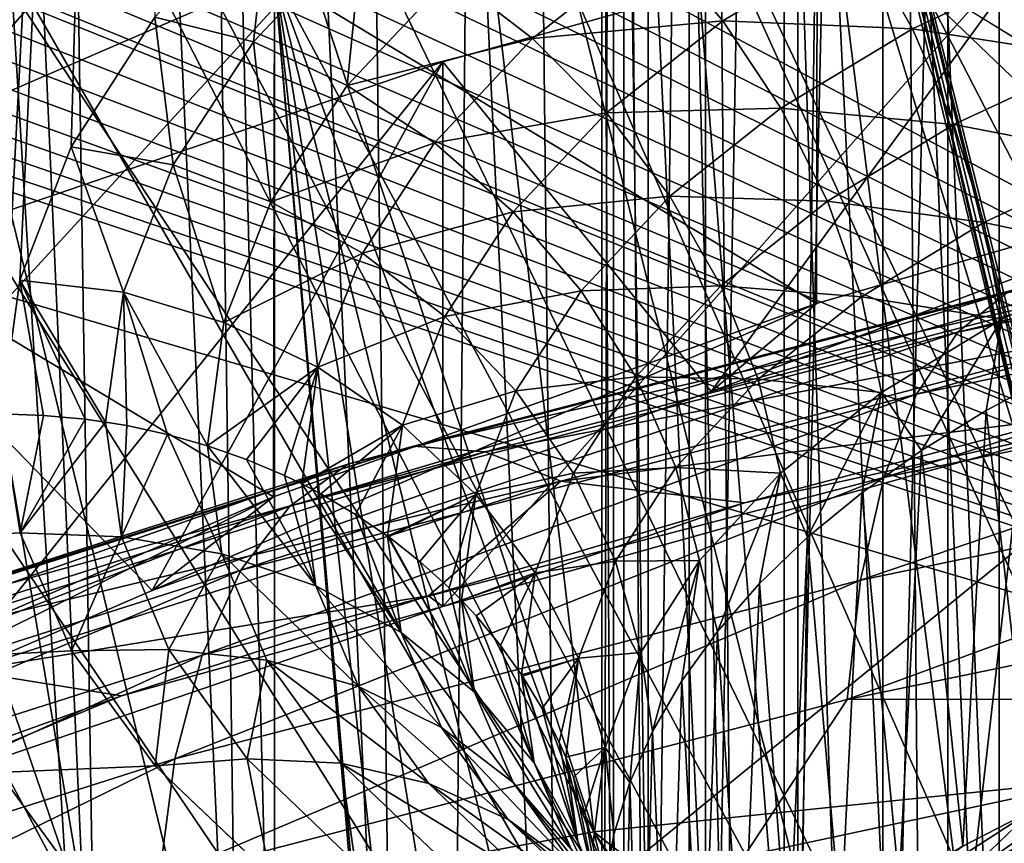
# Model space of a CAD drawing. Header units: metres. Extents: x -109 to 109, y -78 to 121.
# Tile 778 of 1056: x -11.45 to -8.99, y -6.55 to -4.49. Entities that reach past the tile are written whole.
import ezdxf

# ---------------------------------------------------------------- set-up
doc = ezdxf.new("R2010")
doc.units = ezdxf.units.M
doc.layers.add('solid_508554_SW0001', color=7, linetype='CONTINUOUS')

msp = doc.modelspace()

# ---------------------------------------------------------------- linework, layer by layer
at = {"layer": 'solid_508554_SW0001'}
for points in [[(-34.869118, 11.46491, -7.773969), (-4.682198, -7.183285, 2.992571), (-32.970078, 13.057232, -8.693296)], [(-4.682198, -7.183285, 2.992571), (-4.682198, 13.057236, -8.693299), (-32.970078, 13.057232, -8.693296)], [(-34.869118, 11.46491, -7.773969), (-36.770775, 9.875168, -6.856131), (-4.682198, -7.183285, 2.992571)], [(-36.770775, 9.875168, -6.856131), (-37.230968, 9.509166, -6.64482), (-4.682198, -7.183285, 2.992571)], [(-37.230968, 9.509166, -6.64482), (-37.714027, 9.16053, -6.443535), (-4.682198, -7.183285, 2.992571)], [(-37.714027, 9.16053, -6.443535), (-38.218876, 8.830504, -6.252995), (-4.682198, -7.183285, 2.992571)], [(-38.218876, 8.830504, -6.252995), (-38.744343, 8.520358, -6.073932), (-4.682198, -7.183285, 2.992571)], [(-38.744343, 8.520358, -6.073932), (-39.28907, 8.231194, -5.906983), (-4.682198, -7.183285, 2.992571)], [(-39.28907, 8.231194, -5.906983), (-39.851555, 7.963991, -5.752713), (-4.682198, -7.183285, 2.992571)], [(-39.851555, 7.963991, -5.752713), (-40.430286, 7.719659, -5.611648), (-4.682198, -7.183285, 2.992571)], [(-40.430286, 7.719659, -5.611648), (-40.88192, 7.549141, -5.513199), (-4.682198, -7.183285, 2.992571)], [(-40.88192, 7.549141, -5.513199), (-41.024212, 7.498913, -5.4842), (-4.682198, -7.183285, 2.992571)], [(-41.024212, 7.498913, -5.4842), (-41.632576, 7.302232, -5.370646), (-4.682198, -7.183285, 2.992571)], [(-41.632576, 7.302232, -5.370646), (-42.254608, 7.130056, -5.271241), (-4.682198, -7.183285, 2.992571)], [(-42.254608, 7.130056, -5.271241), (-42.889103, 6.983013, -5.186345), (-4.682198, -7.183285, 2.992571)], [(-42.889103, 6.983013, -5.186345), (-43.534229, 6.861862, -5.116398), (-4.682198, -7.183285, 2.992571)], [(-43.534229, 6.861862, -5.116398), (-44.187977, 6.76719, -5.061739), (-4.682198, -7.183285, 2.992571)], [(-44.187977, 6.76719, -5.061739), (-44.848324, 6.699342, -5.022567), (-4.682198, -7.183285, 2.992571)], [(-44.848324, 6.699342, -5.022567), (-45.513195, 6.658569, -4.999027), (-4.682198, -7.183285, 2.992571)], [(-46.180508, 6.644997, -4.991191), (-50.351505, 6.265568, -4.772128), (-4.682198, -7.183285, 2.992571)], [(-45.513195, 6.658569, -4.999027), (-46.180508, 6.644997, -4.991191), (-4.682198, -7.183285, 2.992571)], [(-50.351505, 6.265568, -4.772128), (-50.351505, -7.183285, 2.992571), (-4.682198, -7.183285, 2.992571)], [(-11.789352, 4.454689, -26.29365), (-11.2583, -7.517032, -19.331461), (-11.583113, -7.217917, -18.813379)], [(-11.789352, 4.454689, -26.29365), (-11.442792, 4.160327, -26.803499), (-11.2583, -7.517032, -19.331461)], [(-11.442792, 4.160327, -26.803499), (-10.90275, -7.807134, -19.833933), (-11.2583, -7.517032, -19.331461)], [(-11.442792, 4.160327, -26.803499), (-11.066858, 3.875121, -27.297491), (-10.90275, -7.807134, -19.833933)], [(-11.066858, 3.875121, -27.297491), (-10.517192, -8.087629, -20.319765), (-10.90275, -7.807134, -19.833933)], [(-11.066858, 3.875121, -27.297491), (-10.662516, 3.5998, -27.774361), (-10.517192, -8.087629, -20.319765)], [(-10.662516, 3.5998, -27.774361), (-10.102932, -8.357568, -20.787312), (-10.517192, -8.087629, -20.319765)], [(-10.662516, 3.5998, -27.774361), (-10.230803, 3.335073, -28.232882), (-10.102932, -8.357568, -20.787312)], [(-8.700568, 3.531929, 25.949848), (-9.499503, 2.811024, 25.989603), (-8.487958, -20.147076, 38.560081)], [(-10.230803, 3.335073, -28.232882), (-9.660861, -8.616367, -21.235565), (-10.102932, -8.357568, -20.787312)], [(-10.230803, 3.335073, -28.232882), (-9.772826, 3.081619, -28.671877), (-9.660861, -8.616367, -21.235565)], [(-9.772826, 3.081619, -28.671877), (-9.192418, -8.863185, -21.663067), (-9.660861, -8.616367, -21.235565)], [(-9.772826, 3.081619, -28.671877), (-9.289764, 2.840088, -29.090221), (-9.192418, -8.863185, -21.663067)], [(-9.289764, 2.840088, -29.090221), (-8.698686, -9.097452, -22.06883), (-9.192418, -8.863185, -21.663067)], [(-9.289764, 2.840088, -29.090221), (-8.782855, 2.6111, -29.486839), (-8.698686, -9.097452, -22.06883)], [(-9.499503, 2.811024, 25.989603), (-10.281194, 2.096283, 25.998947), (-8.487958, -20.147076, 38.560081)], [(-9.007409, 2.531567, -6.099866), (-8.677582, 2.662102, -5.877673), (-9.007405, -8.280472, 0.142472)], [(-8.677582, 2.662102, -5.877673), (-8.677587, -8.153314, 0.366606), (-9.007405, -8.280472, 0.142472)], [(-9.007409, 2.531567, -6.099866), (-9.007405, -8.280472, 0.142472), (-9.298141, -8.429561, -0.119095)], [(-9.298141, 2.37959, -6.359762), (-9.007409, 2.531567, -6.099866), (-9.298141, -8.429561, -0.119095)], [(-9.544158, 2.209029, -6.652291), (-9.298141, 2.37959, -6.359762), (-9.544153, -8.59761, -0.413066)], [(-9.298141, 2.37959, -6.359762), (-9.298141, -8.429561, -0.119095), (-9.544153, -8.59761, -0.413066)], [(-9.740651, 2.023259, -6.971766), (-9.544158, 2.209029, -6.652291), (-9.740641, -8.781402, -0.733666)], [(-9.544158, 2.209029, -6.652291), (-9.544153, -8.59761, -0.413066), (-9.740641, -8.781402, -0.733666)], [(-10.281194, 2.096283, 25.998947), (-11.044369, 1.390028, 25.978125), (-10.488172, -20.561333, 37.842564)], [(-10.281194, 2.096283, 25.998947), (-10.488172, -20.561333, 37.842564), (-8.487958, -20.147076, 38.560081)], [(-9.740651, 2.023259, -6.971766), (-9.740641, -8.781402, -0.733666), (-9.883788, -8.977324, -1.07469)], [(-9.883785, 1.825907, -7.31193), (-9.740651, 2.023259, -6.971766), (-9.883788, -8.977324, -1.07469)], [(-9.9708, 1.620785, -7.666199), (-9.883785, 1.825907, -7.31193), (-9.883788, -8.977324, -1.07469)], [(-9.9708, 1.620785, -7.666199), (-10, -9.390191, -1.791147), (-10, 1.411866, -8.027718)], [(-9.9708, 1.620785, -7.666199), (-9.970804, -9.181581, -1.429481), (-10, -9.390191, -1.791147)], [(-9.9708, 1.620785, -7.666199), (-9.883788, -8.977324, -1.07469), (-9.970804, -9.181581, -1.429481)], [(-10, 1.411866, -8.027718), (-10, -9.390191, -1.791147), (-10, -2.464997, -14.74264)], [(-11.044369, 1.390028, 25.978125), (-11.785768, 0.696058, 25.927927), (-10.488172, -20.561333, 37.842564)], [(-13.091349, 0.740405, 20.263927), (-11.165922, 0.886896, 20.498362), (-11.499606, -5.473651, 10.319358)], [(-11.165922, 0.886896, 20.498362), (-11.453076, -5.139401, 10.854269), (-11.499606, -5.473651, 10.319358)], [(-11.165922, 0.886896, 20.498362), (-11.325165, -4.806439, 11.38712), (-11.453076, -5.139401, 10.854269)], [(-11.165922, 0.886896, 20.498362), (-11.116014, -4.482536, 11.905474), (-11.325165, -4.806439, 11.38712)], [(-11.785768, 0.696058, 25.927927), (-12.502839, 0.017629, 25.849554), (-10.488172, -20.561333, 37.842564)], [(-12.502839, 0.017629, 25.849554), (-12.408564, -21.06118, 36.976807), (-10.488172, -20.561333, 37.842564)], [(-11.492039, -1.179039, -37.981754), (-12.079011, -1.191464, -37.975147), (-5.75, -14.267006, -31.022758)], [(-5.75, -1.179039, -37.981754), (-11.492039, -1.179039, -37.981754), (-5.75, -14.267006, -31.022758)], [(-12.079011, -1.191464, -37.975147), (-12.66514, -1.22836, -37.955528), (-5.75, -14.267006, -31.022758)], [(-12.66514, -1.22836, -37.955528), (-13.248817, -1.289446, -37.92305), (-5.75, -14.267006, -31.022758)], [(-13.248817, -1.289446, -37.92305), (-13.828406, -1.374439, -37.877857), (-5.75, -14.267006, -31.022758)], [(-13.828406, -1.374439, -37.877857), (-14.402382, -1.483089, -37.820087), (-5.75, -14.267006, -31.022758)], [(-14.402382, -1.483089, -37.820087), (-14.969281, -1.615147, -37.74987), (-5.75, -14.267006, -31.022758)], [(-14.969281, -1.615147, -37.74987), (-15.527662, -1.770331, -37.667358), (-5.75, -14.267006, -31.022758)], [(-15.527662, -1.770331, -37.667358), (-16.076096, -1.948305, -37.572727), (-5.75, -14.267006, -31.022758)], [(-16.076096, -1.948305, -37.572727), (-16.325819, -2.038123, -37.524971), (-5.75, -14.267006, -31.022758)], [(-16.325819, -2.038123, -37.524971), (-16.6131, -2.148498, -37.466282), (-5.75, -14.267006, -31.022758)], [(-16.6131, -2.148498, -37.466282), (-17.13689, -2.369964, -37.34853), (-5.75, -14.267006, -31.022758)], [(-17.13689, -2.369964, -37.34853), (-17.64576, -2.611665, -37.220013), (-5.75, -14.267006, -31.022758)], [(-10, -9.390191, -1.791147), (-10, -13.267054, -8.50607), (-10, -2.464997, -14.74264)], [(-9.945185, -13.791106, -9.41088), (-10, -2.464997, -14.74264), (-10, -13.267054, -8.50607)], [(-9.945184, -2.986562, -15.648891), (-10, -2.464997, -14.74264), (-9.945185, -13.791106, -9.41088)], [(-9.659669, -2.524144, -44.171944), (-7.732447, -10.302556, -57.64455), (-7.405207, -11.518138, -59.75)], [(-5.75, -2.524144, -44.171944), (-9.659669, -2.524144, -44.171944), (-7.405207, -11.518138, -59.75)], [(-9.659669, -2.524144, -44.171944), (-7.920087, -9.595634, -56.420124), (-7.732447, -10.302556, -57.64455)], [(-9.659669, -2.524144, -44.171944), (-8.3873, -7.798312, -53.307072), (-7.920087, -9.595634, -56.420124)], [(-9.659669, -2.524144, -44.171944), (-8.743739, -6.384935, -50.859032), (-8.3873, -7.798312, -53.307072)], [(-9.659669, -2.524144, -44.171944), (-8.828323, -6.043315, -50.26733), (-8.743739, -6.384935, -50.859032)], [(-9.659669, -2.524144, -44.171944), (-9.253519, -4.283487, -47.219215), (-8.828323, -6.043315, -50.26733)], [(-10.483513, -2.552929, -44.170429), (-11.303665, -2.624719, -44.141891), (-10.02004, -6.516662, -50.963482)], [(-10.483513, -2.552929, -44.170429), (-8.743739, -6.384935, -50.859032), (-8.828323, -6.043315, -50.26733)], [(-10.483513, -2.552929, -44.170429), (-10.02004, -6.516662, -50.963482), (-8.743739, -6.384935, -50.859032)], [(-10.483513, -2.552929, -44.170429), (-8.828323, -6.043315, -50.26733), (-9.253519, -4.283487, -47.219215)], [(-17.64576, -2.611665, -37.220013), (-18.138065, -2.872474, -37.081337), (-5.75, -14.267006, -31.022758)], [(-10.02004, -6.516662, -50.963482), (-11.303665, -2.624719, -44.141891), (-11.958595, -2.746073, -44.153793)], [(-11.285318, -6.751131, -51.001472), (-11.958595, -2.746073, -44.153793), (-12.60641, -2.894747, -44.148029)], [(-11.285318, -6.751131, -51.001472), (-10.02004, -6.516662, -50.963482), (-11.958595, -2.746073, -44.153793)], [(-18.138065, -2.872474, -37.081337), (-18.612341, -3.151289, -36.93309), (-5.75, -14.267006, -31.022758)], [(-11.285318, -6.751131, -51.001472), (-12.60641, -2.894747, -44.148029), (-13.245918, -3.070313, -44.12471)], [(-9.945184, -2.986562, -15.648891), (-9.945185, -13.791106, -9.41088), (-9.781353, -14.311862, -10.304278)], [(-9.781352, -3.499888, -16.546579), (-9.945184, -2.986562, -15.648891), (-9.781353, -14.311862, -10.304278)], [(-12.528066, -7.085795, -50.973091), (-11.285318, -6.751131, -51.001472), (-13.245918, -3.070313, -44.12471)], [(-18.612341, -3.151289, -36.93309), (-19.067316, -3.447067, -36.775822), (-5.75, -14.267006, -31.022758)], [(-5.75, -3.196356, -41.475849), (-5.75, -15.767006, -33.620834), (-21.195272, -15.767006, -33.620834)], [(-9.659669, -3.196356, -41.475849), (-5.75, -3.196356, -41.475849), (-21.195272, -15.767006, -33.620834)], [(-10.359494, -3.21484, -41.464298), (-9.659669, -3.196356, -41.475849), (-21.195272, -15.767006, -33.620834)], [(-11.057202, -3.269924, -41.429878), (-10.359494, -3.21484, -41.464298), (-21.195272, -15.767006, -33.620834)], [(-11.347753, -3.303753, -41.408741), (-11.057202, -3.269924, -41.429878), (-21.195272, -15.767006, -33.620834)], [(-11.621875, -3.341582, -41.385101), (-11.347753, -3.303753, -41.408741), (-21.195272, -15.767006, -33.620834)], [(-19.067316, -3.447067, -36.775822), (-19.501881, -3.758804, -36.610069), (-5.75, -14.267006, -31.022758)], [(-8.197302, -6.34731, 15.006137), (-8.018953, -3.481017, 19.970701), (-9.461201, -3.897357, 19.24958)], [(-8.021654, -4.781032, 20.719656), (-9.461201, -3.897357, 19.24958), (-8.018953, -3.481017, 19.970701)], [(-9.781352, -3.499888, -16.546579), (-9.781353, -14.311862, -10.304278), (-9.510425, -14.823461, -11.176201)], [(-9.510423, -3.999196, -17.425598), (-9.781352, -3.499888, -16.546579), (-9.510425, -14.823461, -11.176201)], [(-10.215118, -3.825757, -52.690739), (-8.7341, -3.651943, -52.525349), (-9.210267, -7.834829, -59.631809)], [(-8.7341, -3.651943, -52.525349), (-7.872476, -7.004437, -58.332043), (-9.210267, -7.834829, -59.631809)], [(-19.501881, -3.758804, -36.610069), (-19.915018, -4.085464, -36.436382), (-5.75, -14.267006, -31.022758)], [(-9.023993, -3.780658, -18.618244), (-9.107726, -4.132815, -18.460373), (-8.634203, -4.586746, -19.271767)], [(-8.555207, -4.230163, -19.421965), (-9.023993, -3.780658, -18.618244), (-8.634203, -4.586746, -19.271767)], [(-11.690606, -4.08854, -52.741985), (-10.215118, -3.825757, -52.690739), (-9.210267, -7.834829, -59.631809)], [(-9.501273, -6.83618, 14.159389), (-9.461201, -3.897357, 19.24958), (-10.81778, -4.380364, 18.412987)], [(-9.463715, -5.197484, 19.998341), (-10.81778, -4.380364, 18.412987), (-9.461201, -3.897357, 19.24958)], [(-9.501273, -6.83618, 14.159389), (-9.112442, -6.643801, 14.492599), (-9.461201, -3.897357, 19.24958)], [(-8.021654, -4.781032, 20.719656), (-9.463715, -5.197484, 19.998341), (-9.461201, -3.897357, 19.24958)], [(-8.675606, -6.480031, 14.776257), (-8.197302, -6.34731, 15.006137), (-9.461201, -3.897357, 19.24958)], [(-9.112442, -6.643801, 14.492599), (-8.675606, -6.480031, 14.776257), (-9.461201, -3.897357, 19.24958)], [(-9.510423, -3.999196, -17.425598), (-9.510425, -14.823461, -11.176201), (-9.135477, -15.320321, -12.017148)], [(-9.135475, -4.479047, -18.276363), (-9.510423, -3.999196, -17.425598), (-9.135477, -15.320321, -12.017148)], [(-19.915018, -4.085464, -36.436382), (-20.22757, -4.355056, -36.293037), (-5.75, -14.267006, -31.022758)], [(-13.142879, -4.461488, -52.720451), (-11.690606, -4.08854, -52.741985), (-10.715122, -8.109167, -59.694595)], [(-11.690606, -4.08854, -52.741985), (-9.210267, -7.834829, -59.631809), (-10.715122, -8.109167, -59.694595)], [(-8.803356, -4.150651, 22.810862), (-8.803373, -5.510176, 23.595778), (-10.397066, -5.954019, 22.827019)], [(-8.803356, -4.150651, 22.810862), (-10.397066, -5.954019, 22.827019), (-10.397037, -4.594488, 22.042112)], [(-9.726854, -5.417794, 20.616106), (-8.803356, -4.150651, 22.810862), (-10.397037, -4.594488, 22.042112)], [(-9.726854, -5.417794, 20.616106), (-8.242388, -4.989583, 21.357788), (-8.803356, -4.150651, 22.810862)], [(-9.107726, -4.132815, -18.460373), (-9.135475, -4.479047, -18.276363), (-8.660723, -4.934213, -19.089603)], [(-8.634203, -4.586746, -19.271767), (-9.107726, -4.132815, -18.460373), (-8.660723, -4.934213, -19.089603)], [(-10.869564, -4.544662, 11.848474), (-11.116014, -4.482536, 11.905474), (-10.829178, -4.174974, 12.397675)], [(-10.869564, -4.544662, 11.848474), (-10.829178, -4.174974, 12.397675), (-10.59597, -4.254226, 12.313269)], [(-10.869564, -4.544662, 11.848474), (-10.59597, -4.254226, 12.313269), (-10.636311, -4.653723, 11.801279)], [(-10.59597, -4.254226, 12.313269), (-10.377275, -4.378789, 12.241266), (-10.636311, -4.653723, 11.801279)], [(-10.377275, -4.378789, 12.241266), (-9.866181, -4.294658, 12.584288), (-10.172677, -4.536192, 12.197753)], [(-10.172677, -4.536192, 12.197753), (-9.866181, -4.294658, 12.584288), (-9.697435, -4.492085, 12.551418)], [(-9.866181, -4.294658, 12.584288), (-9.353239, -4.284417, 12.883757), (-9.697435, -4.492085, 12.551418)], [(-9.697435, -4.492085, 12.551418), (-9.353239, -4.284417, 12.883757), (-9.224254, -4.511759, 12.869086)], [(-9.353239, -4.284417, 12.883757), (-8.850504, -4.337514, 13.147937), (-9.224254, -4.511759, 12.869086)], [(-9.224254, -4.511759, 12.869086), (-8.850504, -4.337514, 13.147937), (-8.761391, -4.583436, 13.158973)], [(-20.22757, -4.355056, -36.293037), (-20.305826, -4.425884, -36.255375), (-5.75, -14.267006, -31.022758)], [(-10.81778, -4.380364, 18.412987), (-12.076401, -4.925667, 17.468494), (-10.81778, -18.136295, -5.412986)], [(-10.820213, -5.68064, 19.161489), (-12.076401, -4.925667, 17.468494), (-10.81778, -4.380364, 18.412987)], [(-9.463715, -5.197484, 19.998341), (-10.820213, -5.68064, 19.161489), (-10.81778, -4.380364, 18.412987)], [(-10.480778, -8.354196, 11.530108), (-10.81778, -4.380364, 18.412987), (-10.81778, -18.136295, -5.412986)], [(-9.833397, -7.052835, 13.784132), (-9.501273, -6.83618, 14.159389), (-10.81778, -4.380364, 18.412987)], [(-10.103859, -7.290549, 13.372398), (-9.833397, -7.052835, 13.784132), (-10.81778, -4.380364, 18.412987)], [(-10.306618, -7.543994, 12.933419), (-10.103859, -7.290549, 13.372398), (-10.81778, -4.380364, 18.412987)], [(-10.438654, -7.809394, 12.473732), (-10.306618, -7.543994, 12.933419), (-10.81778, -4.380364, 18.412987)], [(-10.49699, -8.080807, 12.003632), (-10.438654, -7.809394, 12.473732), (-10.81778, -4.380364, 18.412987)], [(-10.480778, -8.354196, 11.530108), (-10.49699, -8.080807, 12.003632), (-10.81778, -4.380364, 18.412987)], [(-10.636311, -4.653723, 11.801279), (-10.377275, -4.378789, 12.241266), (-10.172677, -4.536192, 12.197753)], [(-20.305826, -4.425884, -36.255375), (-20.673613, -4.778644, -36.06781), (-5.75, -14.267006, -31.022758)], [(-13.142879, -4.461488, -52.720451), (-10.715122, -8.109167, -59.694595), (-12.196505, -8.495215, -59.681755)], [(-11.070331, -4.851451, 11.357508), (-11.325165, -4.806439, 11.38712), (-11.116014, -4.482536, 11.905474)], [(-11.070331, -4.851451, 11.357508), (-11.116014, -4.482536, 11.905474), (-10.869564, -4.544662, 11.848474)], [(-10.172677, -4.536192, 12.197753), (-9.697435, -4.492085, 12.551418), (-9.988365, -4.721601, 12.184115)], [(-9.988365, -4.721601, 12.184115), (-9.697435, -4.492085, 12.551418), (-9.552586, -4.710161, 12.551577)], [(-9.697435, -4.492085, 12.551418), (-9.224254, -4.511759, 12.869086), (-9.552586, -4.710161, 12.551577)], [(-9.135475, -4.479047, -18.276363), (-9.135477, -15.320321, -12.017148), (-8.660724, -15.797026, -12.817954)], [(-8.660723, -4.934213, -19.089603), (-9.135475, -4.479047, -18.276363), (-8.660724, -15.797026, -12.817954)], [(-9.552586, -4.710161, 12.551577), (-9.224254, -4.511759, 12.869086), (-9.120578, -4.75121, 12.890477)], [(-9.224254, -4.511759, 12.869086), (-8.761391, -4.583436, 13.158973), (-9.120578, -4.75121, 12.890477)], [(-11.070331, -4.851451, 11.357508), (-10.869564, -4.544662, 11.848474), (-10.826411, -4.944143, 11.336512)], [(-10.869564, -4.544662, 11.848474), (-10.636311, -4.653723, 11.801279), (-10.826411, -4.944143, 11.336512)], [(-10.636311, -4.653723, 11.801279), (-10.172677, -4.536192, 12.197753), (-10.417953, -4.796671, 11.780898)], [(-10.417953, -4.796671, 11.780898), (-10.172677, -4.536192, 12.197753), (-9.988365, -4.721601, 12.184115)], [(-10.397037, -4.594488, 22.042112), (-10.397066, -5.954019, 22.827019), (-11.902053, -6.469491, 21.934196)], [(-10.397037, -4.594488, 22.042112), (-11.902053, -6.469491, 21.934196), (-11.902032, -5.10996, 21.14929)], [(-11.123297, -5.914715, 19.755413), (-10.397037, -4.594488, 22.042112), (-11.902032, -5.10996, 21.14929)], [(-11.123297, -5.914715, 19.755413), (-9.726854, -5.417794, 20.616106), (-10.397037, -4.594488, 22.042112)], [(-9.120578, -4.75121, 12.890477), (-8.761391, -4.583436, 13.158973), (-8.696975, -4.832355, 13.208329)], [(-10.826411, -4.944143, 11.336512), (-10.636311, -4.653723, 11.801279), (-10.417953, -4.796671, 11.780898)], [(-9.988365, -4.721601, 12.184115), (-9.552586, -4.710161, 12.551577), (-9.830003, -4.929416, 12.200696)], [(-9.830003, -4.929416, 12.200696), (-9.552586, -4.710161, 12.551577), (-9.436002, -4.94222, 12.584799)], [(-9.552586, -4.710161, 12.551577), (-9.120578, -4.75121, 12.890477), (-9.436002, -4.94222, 12.584799)], [(-10.417953, -4.796671, 11.780898), (-9.988365, -4.721601, 12.184115), (-10.221104, -4.969108, 11.788021)], [(-10.221104, -4.969108, 11.788021), (-9.988365, -4.721601, 12.184115), (-9.830003, -4.929416, 12.200696)], [(-9.436002, -4.94222, 12.584799), (-9.120578, -4.75121, 12.890477), (-9.04544, -4.995517, 12.947215)], [(-9.120578, -4.75121, 12.890477), (-8.696975, -4.832355, 13.208329), (-9.04544, -4.995517, 12.947215)], [(-20.673613, -4.778644, -36.06781), (-21.337833, -5.515685, -35.675919), (-5.75, -14.267006, -31.022758)], [(-8.021654, -4.781032, 20.719656), (-8.242388, -4.989583, 21.357788), (-9.726854, -5.417794, 20.616106)], [(-8.021654, -4.781032, 20.719656), (-9.726854, -5.417794, 20.616106), (-9.463715, -5.197484, 19.998341)], [(-11.194792, -5.169606, 10.848354), (-11.453076, -5.139401, 10.854269), (-11.325165, -4.806439, 11.38712)], [(-11.194792, -5.169606, 10.848354), (-11.325165, -4.806439, 11.38712), (-11.070331, -4.851451, 11.357508)], [(-10.826411, -4.944143, 11.336512), (-10.417953, -4.796671, 11.780898), (-10.597909, -5.071817, 11.340573)], [(-10.597909, -5.071817, 11.340573), (-10.417953, -4.796671, 11.780898), (-10.221104, -4.969108, 11.788021)], [(-9.110623, -5.269228, 25.602491), (-8.988188, -5.170935, 25.242559), (-7.274038, -4.815923, 25.857458)], [(-7.373124, -4.90938, 26.225767), (-9.110623, -5.269228, 25.602491), (-7.274038, -4.815923, 25.857458)], [(-9.04544, -4.995517, 12.947215), (-8.696975, -4.832355, 13.208329), (-8.659288, -5.076721, 13.294453)], [(-11.194792, -5.169606, 10.848354), (-11.070331, -4.851451, 11.357508), (-10.944281, -5.245326, 10.854518)], [(-11.070331, -4.851451, 11.357508), (-10.826411, -4.944143, 11.336512), (-10.944281, -5.245326, 10.854518)], [(-9.214005, -5.424407, 25.948086), (-9.110623, -5.269228, 25.602491), (-7.373124, -4.90938, 26.225767)], [(-7.456789, -5.060476, 26.578432), (-9.214005, -5.424407, 25.948086), (-7.373124, -4.90938, 26.225767)], [(-10.820213, -5.68064, 19.161489), (-12.078423, -6.225948, 18.216988), (-12.076401, -4.925667, 17.468494)], [(-12.076401, -4.925667, 17.468494), (-12.076401, -17.590994, -4.468494), (-10.81778, -18.136295, -5.412986)], [(-10.221104, -4.969108, 11.788021), (-9.830003, -4.929416, 12.200696), (-10.051801, -5.165835, 11.822345)], [(-10.051801, -5.165835, 11.822345), (-9.830003, -4.929416, 12.200696), (-9.702374, -5.153276, 12.247037)], [(-9.830003, -4.929416, 12.200696), (-9.436002, -4.94222, 12.584799), (-9.702374, -5.153276, 12.247037)], [(-9.702374, -5.153276, 12.247037), (-9.436002, -4.94222, 12.584799), (-9.351303, -5.181242, 12.649994)], [(-9.436002, -4.94222, 12.584799), (-9.04544, -4.995517, 12.947215), (-9.351303, -5.181242, 12.649994)], [(-10.944281, -5.245326, 10.854518), (-10.826411, -4.944143, 11.336512), (-10.597909, -5.071817, 11.340573)], [(-10.597909, -5.071817, 11.340573), (-10.221104, -4.969108, 11.788021), (-10.391758, -5.230536, 11.369648)], [(-10.391758, -5.230536, 11.369648), (-10.221104, -4.969108, 11.788021), (-10.051801, -5.165835, 11.822345)], [(-9.351303, -5.181242, 12.649994), (-9.04544, -4.995517, 12.947215), (-9.001196, -5.237277, 13.03751)], [(-9.04544, -4.995517, 12.947215), (-8.659288, -5.076721, 13.294453), (-9.001196, -5.237277, 13.03751)], [(-9.295783, -5.632643, 26.270813), (-9.214005, -5.424407, 25.948086), (-7.456789, -5.060476, 26.578432)], [(-7.522971, -5.265481, 26.906755), (-9.295783, -5.632643, 26.270813), (-7.456789, -5.060476, 26.578432)], [(-10.944281, -5.245326, 10.854518), (-10.597909, -5.071817, 11.340573), (-10.709423, -5.357154, 10.883938)], [(-10.709423, -5.357154, 10.883938), (-10.597909, -5.071817, 11.340573), (-10.391758, -5.230536, 11.369648)], [(-9.001196, -5.237277, 13.03751), (-8.659288, -5.076721, 13.294453), (-8.864973, -5.371964, 13.239888)], [(-12.418183, -6.475462, 18.784172), (-11.123297, -5.914715, 19.755413), (-11.902032, -5.10996, 21.14929)], [(-11.394534, -5.477311, 10.320453), (-11.499606, -5.473651, 10.319358), (-11.453076, -5.139401, 10.854269)], [(-11.289953, -5.486872, 10.325982), (-11.453076, -5.139401, 10.854269), (-11.239189, -5.493849, 10.330017)], [(-11.194792, -5.169606, 10.848354), (-11.239189, -5.493849, 10.330017), (-11.453076, -5.139401, 10.854269)], [(-11.394534, -5.477311, 10.320453), (-11.453076, -5.139401, 10.854269), (-11.289953, -5.486872, 10.325982)], [(-10.633932, -5.599295, 24.500618), (-10.470111, -5.553713, 24.146658), (-8.84972, -5.131952, 24.877171)], [(-8.988188, -5.170935, 25.242559), (-10.633932, -5.599295, 24.500618), (-8.84972, -5.131952, 24.877171)], [(-8.84972, -5.131952, 24.877171), (-10.470111, -5.553713, 24.146658), (-8.698635, -5.153241, 24.515337)], [(-10.470111, -5.553713, 24.146658), (-10.291363, -5.567801, 23.797297), (-8.698635, -5.153241, 24.515337)], [(-8.698635, -5.153241, 24.515337), (-10.291363, -5.567801, 23.797297), (-8.538662, -5.234277, 24.165987)], [(-10.051801, -5.165835, 11.822345), (-9.702374, -5.153276, 12.247037), (-9.915166, -5.380826, 11.882882)], [(-9.915166, -5.380826, 11.882882), (-9.702374, -5.153276, 12.247037), (-9.609428, -5.386423, 12.321635)], [(-9.702374, -5.153276, 12.247037), (-9.351303, -5.181242, 12.649994), (-9.609428, -5.386423, 12.321635)], [(-11.194792, -5.169606, 10.848354), (-11.186442, -5.502751, 10.335163), (-11.239189, -5.493849, 10.330017)], [(-11.194792, -5.169606, 10.848354), (-11.084505, -5.524863, 10.347947), (-11.186442, -5.502751, 10.335163)], [(-11.194792, -5.169606, 10.848354), (-10.984507, -5.553136, 10.364292), (-11.084505, -5.524863, 10.347947)], [(-11.194792, -5.169606, 10.848354), (-10.944281, -5.245326, 10.854518), (-10.984507, -5.553136, 10.364292)], [(-10.778786, -5.703424, 24.850445), (-10.633932, -5.599295, 24.500618), (-8.988188, -5.170935, 25.242559)], [(-9.110623, -5.269228, 25.602491), (-10.778786, -5.703424, 24.850445), (-8.988188, -5.170935, 25.242559)], [(-10.391758, -5.230536, 11.369648), (-10.051801, -5.165835, 11.822345), (-10.214264, -5.415527, 11.422754)], [(-10.214264, -5.415527, 11.422754), (-10.051801, -5.165835, 11.822345), (-9.915166, -5.380826, 11.882882)], [(-9.609428, -5.386423, 12.321635), (-9.351303, -5.181242, 12.649994), (-9.301132, -5.419995, 12.745099)], [(-9.351303, -5.181242, 12.649994), (-9.001196, -5.237277, 13.03751), (-9.301132, -5.419995, 12.745099)], [(-9.463715, -5.197484, 19.998341), (-9.726854, -5.417794, 20.616106), (-11.123297, -5.914715, 19.755413)], [(-9.463715, -5.197484, 19.998341), (-11.123297, -5.914715, 19.755413), (-10.820213, -5.68064, 19.161489)], [(-10.709423, -5.357154, 10.883938), (-10.391758, -5.230536, 11.369648), (-10.497357, -5.501631, 10.935806)], [(-10.497357, -5.501631, 10.935806), (-10.391758, -5.230536, 11.369648), (-10.214264, -5.415527, 11.422754)], [(-10.291363, -5.567801, 23.797297), (-10.102098, -5.641213, 23.461153), (-8.538662, -5.234277, 24.165987)], [(-8.538662, -5.234277, 24.165987), (-10.102098, -5.641213, 23.461153), (-8.833535, -5.482021, 23.64926)], [(-9.301132, -5.419995, 12.745099), (-9.001196, -5.237277, 13.03751), (-9.20187, -5.564941, 12.941084)], [(-9.001196, -5.237277, 13.03751), (-9.039612, -5.465233, 13.095473), (-9.20187, -5.564941, 12.941084)], [(-9.001196, -5.237277, 13.03751), (-8.864973, -5.371964, 13.239888), (-9.039612, -5.465233, 13.095473)], [(-10.944281, -5.245326, 10.854518), (-10.709423, -5.357154, 10.883938), (-10.984507, -5.553136, 10.364292)], [(-10.901096, -5.86353, 25.187504), (-10.778786, -5.703424, 24.850445), (-9.110623, -5.269228, 25.602491)], [(-9.214005, -5.424407, 25.948086), (-10.901096, -5.86353, 25.187504), (-9.110623, -5.269228, 25.602491)], [(-9.353938, -5.888798, 26.562714), (-9.295783, -5.632643, 26.270813), (-7.522971, -5.265481, 26.906755)], [(-7.570036, -5.519339, 27.202635), (-9.353938, -5.888798, 26.562714), (-7.522971, -5.265481, 26.906755)], [(-10.709423, -5.357154, 10.883938), (-10.887161, -5.587368, 10.384078), (-10.984507, -5.553136, 10.364292)], [(-10.709423, -5.357154, 10.883938), (-10.792745, -5.627458, 10.407247), (-10.887161, -5.587368, 10.384078)], [(-10.709423, -5.357154, 10.883938), (-10.749338, -5.648362, 10.419328), (-10.792745, -5.627458, 10.407247)], [(-10.709423, -5.357154, 10.883938), (-10.497357, -5.501631, 10.935806), (-10.749338, -5.648362, 10.419328)], [(-10.214264, -5.415527, 11.422754), (-9.915166, -5.380826, 11.882882), (-10.070807, -5.621114, 11.498341)], [(-10.070807, -5.621114, 11.498341), (-9.915166, -5.380826, 11.882882), (-9.81541, -5.607598, 11.967681)], [(-9.915166, -5.380826, 11.882882), (-9.609428, -5.386423, 12.321635), (-9.81541, -5.607598, 11.967681)], [(-8.92551, -6.46368, 13.804574), (-9.039612, -5.465233, 13.095473), (-8.864973, -5.371964, 13.239888)], [(-9.81541, -5.607598, 11.967681), (-9.609428, -5.386423, 12.321635), (-9.55405, -5.621811, 12.422126)], [(-9.609428, -5.386423, 12.321635), (-9.301132, -5.419995, 12.745099), (-9.55405, -5.621811, 12.422126)], [(-10.997848, -6.075663, 25.503481), (-10.901096, -5.86353, 25.187504), (-9.214005, -5.424407, 25.948086)], [(-9.295783, -5.632643, 26.270813), (-10.997848, -6.075663, 25.503481), (-9.214005, -5.424407, 25.948086)], [(-10.497357, -5.501631, 10.935806), (-10.214264, -5.415527, 11.422754), (-10.314555, -5.674422, 11.008437)], [(-10.314555, -5.674422, 11.008437), (-10.214264, -5.415527, 11.422754), (-10.070807, -5.621114, 11.498341)], [(-9.55405, -5.621811, 12.422126), (-9.301132, -5.419995, 12.745099), (-9.485882, -5.781559, 12.605684)], [(-9.301132, -5.419995, 12.745099), (-9.350893, -5.670576, 12.777523), (-9.485882, -5.781559, 12.605684)], [(-9.301132, -5.419995, 12.745099), (-9.20187, -5.564941, 12.941084), (-9.350893, -5.670576, 12.777523)], [(-50.351505, -7.94918, 5.663565), (-11.499606, -5.473651, 10.319358), (-11.452931, -5.770305, 9.761434)], [(-11.394534, -5.477311, 10.320453), (-11.452931, -5.770305, 9.761434), (-11.499606, -5.473651, 10.319358)], [(-11.394534, -5.477311, 10.320453), (-11.289953, -5.486872, 10.325982), (-11.452931, -5.770305, 9.761434)], [(-10.102098, -5.641213, 23.461153), (-9.643409, -5.69547, 23.279554), (-8.833535, -5.482021, 23.64926)], [(-8.833535, -5.482021, 23.64926), (-9.643409, -5.69547, 23.279554), (-8.803373, -5.510176, 23.595778)], [(-9.098076, -6.552711, 13.650367), (-9.20187, -5.564941, 12.941084), (-9.039612, -5.465233, 13.095473)], [(-8.92551, -6.46368, 13.804574), (-9.098076, -6.552711, 13.650367), (-9.039612, -5.465233, 13.095473)], [(-11.289953, -5.486872, 10.325982), (-11.239189, -5.493849, 10.330017), (-11.452931, -5.770305, 9.761434)], [(-11.239189, -5.493849, 10.330017), (-11.199513, -5.780073, 9.789203), (-11.452931, -5.770305, 9.761434)], [(-11.186442, -5.502751, 10.335163), (-11.199513, -5.780073, 9.789203), (-11.239189, -5.493849, 10.330017)], [(-11.084505, -5.524863, 10.347947), (-11.199513, -5.780073, 9.789203), (-11.186442, -5.502751, 10.335163)], [(-10.497357, -5.501631, 10.935806), (-10.701803, -5.673183, 10.43367), (-10.749338, -5.648362, 10.419328)], [(-10.497357, -5.501631, 10.935806), (-10.614878, -5.72426, 10.463183), (-10.701803, -5.673183, 10.43367)], [(-10.497357, -5.501631, 10.935806), (-10.535081, -5.778451, 10.494493), (-10.614878, -5.72426, 10.463183)], [(-10.497357, -5.501631, 10.935806), (-10.314555, -5.674422, 11.008437), (-10.535081, -5.778451, 10.494493)], [(-21.337833, -5.515685, -35.675919), (-21.90443, -6.286805, -35.265907), (-5.75, -14.267006, -31.022758)], [(-11.084505, -5.524863, 10.347947), (-10.9489, -5.82244, 9.851356), (-11.199513, -5.780073, 9.789203)], [(-11.084505, -5.524863, 10.347947), (-10.984507, -5.553136, 10.364292), (-10.9489, -5.82244, 9.851356)], [(-9.643409, -5.69547, 23.279554), (-10.397066, -5.954019, 22.827019), (-8.803373, -5.510176, 23.595778)], [(-7.570036, -5.519339, 27.202635), (-7.596823, -5.815786, 27.458769), (-9.387037, -6.186552, 26.816584)], [(-7.570036, -5.519339, 27.202635), (-9.387037, -6.186552, 26.816584), (-9.353938, -5.888798, 26.562714)], [(-12.198746, -6.097743, 23.637281), (-12.010818, -6.044482, 23.296621), (-10.470111, -5.553713, 24.146658)], [(-10.633932, -5.599295, 24.500618), (-12.198746, -6.097743, 23.637281), (-10.470111, -5.553713, 24.146658)], [(-10.470111, -5.553713, 24.146658), (-12.010818, -6.044482, 23.296621), (-10.291363, -5.567801, 23.797297)], [(-10.713768, -5.902997, 9.933208), (-10.9489, -5.82244, 9.851356), (-10.984507, -5.553136, 10.364292)], [(-10.887161, -5.587368, 10.384078), (-10.713768, -5.902997, 9.933208), (-10.984507, -5.553136, 10.364292)], [(-12.010818, -6.044482, 23.296621), (-11.805766, -6.050192, 22.961771), (-10.291363, -5.567801, 23.797297)], [(-10.291363, -5.567801, 23.797297), (-11.805766, -6.050192, 22.961771), (-10.102098, -5.641213, 23.461153)], [(-9.257385, -6.647491, 13.486203), (-9.350893, -5.670576, 12.777523), (-9.20187, -5.564941, 12.941084)], [(-9.098076, -6.552711, 13.650367), (-9.257385, -6.647491, 13.486203), (-9.20187, -5.564941, 12.941084)], [(-12.364915, -6.208662, 23.975346), (-12.198746, -6.097743, 23.637281), (-10.633932, -5.599295, 24.500618)], [(-10.778786, -5.703424, 24.850445), (-12.364915, -6.208662, 23.975346), (-10.633932, -5.599295, 24.500618)], [(-10.887161, -5.587368, 10.384078), (-10.792745, -5.627458, 10.407247), (-10.713768, -5.902997, 9.933208)], [(-10.792745, -5.627458, 10.407247), (-10.749338, -5.648362, 10.419328), (-10.713768, -5.902997, 9.933208)], [(-10.314555, -5.674422, 11.008437), (-10.070807, -5.621114, 11.498341), (-10.166567, -5.870218, 11.09969)], [(-10.166567, -5.870218, 11.09969), (-10.070807, -5.621114, 11.498341), (-9.965792, -5.841111, 11.593982)], [(-10.070807, -5.621114, 11.498341), (-9.81541, -5.607598, 11.967681), (-9.965792, -5.841111, 11.593982)], [(-9.965792, -5.841111, 11.593982), (-9.81541, -5.607598, 11.967681), (-9.755618, -5.839313, 12.074051)], [(-9.81541, -5.607598, 11.967681), (-9.55405, -5.621811, 12.422126), (-9.755618, -5.839313, 12.074051)], [(-9.755618, -5.839313, 12.074051), (-9.55405, -5.621811, 12.422126), (-9.711066, -6.01707, 12.241019)], [(-9.55405, -5.621811, 12.422126), (-9.606137, -5.897272, 12.426517), (-9.711066, -6.01707, 12.241019)], [(-9.55405, -5.621811, 12.422126), (-9.485882, -5.781559, 12.605684), (-9.606137, -5.897272, 12.426517)], [(-11.805766, -6.050192, 22.961771), (-11.588651, -6.114733, 22.640993), (-10.102098, -5.641213, 23.461153)], [(-10.102098, -5.641213, 23.461153), (-11.588651, -6.114733, 22.640993), (-10.432701, -5.927393, 22.877851)], [(-11.066652, -6.334589, 25.790581), (-10.997848, -6.075663, 25.503481), (-9.295783, -5.632643, 26.270813)], [(-9.353938, -5.888798, 26.562714), (-11.066652, -6.334589, 25.790581), (-9.295783, -5.632643, 26.270813)], [(-10.501257, -6.019364, 10.032159), (-10.713768, -5.902997, 9.933208), (-10.749338, -5.648362, 10.419328)], [(-10.501257, -6.019364, 10.032159), (-10.749338, -5.648362, 10.419328), (-10.701803, -5.673183, 10.43367)], [(-10.102098, -5.641213, 23.461153), (-10.432701, -5.927393, 22.877851), (-9.643409, -5.69547, 23.279554)], [(-10.614878, -5.72426, 10.463183), (-10.501257, -6.019364, 10.032159), (-10.701803, -5.673183, 10.43367)], [(-10.314555, -5.674422, 11.008437), (-10.532181, -5.780567, 10.495716), (-10.535081, -5.778451, 10.494493)], [(-10.314555, -5.674422, 11.008437), (-10.454279, -5.841733, 10.53105), (-10.532181, -5.780567, 10.495716)], [(-10.314555, -5.674422, 11.008437), (-10.38146, -5.907532, 10.569055), (-10.454279, -5.841733, 10.53105)], [(-10.314555, -5.674422, 11.008437), (-10.350135, -5.938896, 10.587169), (-10.38146, -5.907532, 10.569055)], [(-10.314555, -5.674422, 11.008437), (-10.166567, -5.870218, 11.09969), (-10.350135, -5.938896, 10.587169)], [(-9.40267, -6.747498, 13.312986), (-9.485882, -5.781559, 12.605684), (-9.350893, -5.670576, 12.777523)], [(-9.257385, -6.647491, 13.486203), (-9.40267, -6.747498, 13.312986), (-9.350893, -5.670576, 12.777523)], [(-12.505224, -6.374501, 24.302475), (-12.364915, -6.208662, 23.975346), (-10.778786, -5.703424, 24.850445)], [(-10.901096, -5.86353, 25.187504), (-12.505224, -6.374501, 24.302475), (-10.778786, -5.703424, 24.850445)], [(-10.820213, -5.68064, 19.161489), (-11.123297, -5.914715, 19.755413), (-12.418183, -6.475462, 18.784172)], [(-10.820213, -5.68064, 19.161489), (-12.418183, -6.475462, 18.784172), (-12.078423, -6.225948, 18.216988)], [(-9.643409, -5.69547, 23.279554), (-10.432701, -5.927393, 22.877851), (-10.397066, -5.954019, 22.827019)], [(-10.614878, -5.72426, 10.463183), (-10.535081, -5.778451, 10.494493), (-10.501257, -6.019364, 10.032159)], [(-50.351505, -7.94918, 5.663565), (-11.452931, -5.770305, 9.761434), (-11.32478, -6.065414, 9.206413)], [(-11.199513, -5.780073, 9.789203), (-11.32478, -6.065414, 9.206413), (-11.452931, -5.770305, 9.761434)], [(-10.317851, -6.167957, 10.145297), (-10.501257, -6.019364, 10.032159), (-10.535081, -5.778451, 10.494493)], [(-10.317851, -6.167957, 10.145297), (-10.535081, -5.778451, 10.494493), (-10.532181, -5.780567, 10.495716)], [(-11.199513, -5.780073, 9.789203), (-11.08106, -6.061923, 9.256677), (-11.32478, -6.065414, 9.206413)], [(-10.9489, -5.82244, 9.851356), (-11.08106, -6.061923, 9.256677), (-11.199513, -5.780073, 9.789203)], [(-10.454279, -5.841733, 10.53105), (-10.317851, -6.167957, 10.145297), (-10.532181, -5.780567, 10.495716)], [(-9.533787, -6.852656, 13.130846), (-9.606137, -5.897272, 12.426517), (-9.485882, -5.781559, 12.605684)], [(-9.40267, -6.747498, 13.312986), (-9.533787, -6.852656, 13.130846), (-9.485882, -5.781559, 12.605684)], [(-10.9489, -5.82244, 9.851356), (-10.836766, -6.088231, 9.346655), (-11.08106, -6.061923, 9.256677)], [(-10.607545, -6.153753, 9.454552), (-10.836766, -6.088231, 9.346655), (-10.9489, -5.82244, 9.851356)], [(-10.713768, -5.902997, 9.933208), (-10.607545, -6.153753, 9.454552), (-10.9489, -5.82244, 9.851356)], [(-9.387037, -6.186552, 26.816584), (-7.596823, -5.815786, 27.458769), (-7.810618, -6.185591, 27.602091)], [(-10.454279, -5.841733, 10.53105), (-10.38146, -5.907532, 10.569055), (-10.317851, -6.167957, 10.145297)], [(-10.166567, -5.870218, 11.09969), (-9.965792, -5.841111, 11.593982), (-10.057917, -6.083141, 11.206653)], [(-10.057917, -6.083141, 11.206653), (-9.965792, -5.841111, 11.593982), (-9.902447, -6.068894, 11.706644)], [(-9.965792, -5.841111, 11.593982), (-9.755618, -5.839313, 12.074051), (-9.902447, -6.068894, 11.706644)], [(-9.902447, -6.068894, 11.706644), (-9.755618, -5.839313, 12.074051), (-9.873131, -6.266236, 11.855221)], [(-9.755618, -5.839313, 12.074051), (-9.800187, -6.14029, 12.050231), (-9.873131, -6.266236, 11.855221)], [(-9.755618, -5.839313, 12.074051), (-9.711066, -6.01707, 12.241019), (-9.800187, -6.14029, 12.050231)], [(-12.616213, -6.591168, 24.610598), (-12.505224, -6.374501, 24.302475), (-10.901096, -5.86353, 25.187504)], [(-10.997848, -6.075663, 25.503481), (-12.616213, -6.591168, 24.610598), (-10.901096, -5.86353, 25.187504)], [(-10.166567, -5.870218, 11.09969), (-10.31413, -5.977614, 10.609528), (-10.350135, -5.938896, 10.587169)], [(-10.166567, -5.870218, 11.09969), (-10.25276, -6.051463, 10.652166), (-10.31413, -5.977614, 10.609528)], [(-10.166567, -5.870218, 11.09969), (-10.200221, -6.124753, 10.694472), (-10.25276, -6.051463, 10.652166)], [(-10.166567, -5.870218, 11.09969), (-10.057917, -6.083141, 11.206653), (-10.200221, -6.124753, 10.694472)], [(-9.353938, -5.888798, 26.562714), (-9.387037, -6.186552, 26.816584), (-11.105812, -6.63392, 26.041719)], [(-9.353938, -5.888798, 26.562714), (-11.105812, -6.63392, 26.041719), (-11.066652, -6.334589, 25.790581)], [(-9.649731, -6.96223, 12.941059), (-9.711066, -6.01707, 12.241019), (-9.606137, -5.897272, 12.426517)], [(-9.533787, -6.852656, 13.130846), (-9.649731, -6.96223, 12.941059), (-9.606137, -5.897272, 12.426517)], [(-10.400339, -6.256559, 9.576984), (-10.607545, -6.153753, 9.454552), (-10.713768, -5.902997, 9.933208)], [(-10.501257, -6.019364, 10.032159), (-10.400339, -6.256559, 9.576984), (-10.713768, -5.902997, 9.933208)], [(-10.38146, -5.907532, 10.569055), (-10.350135, -5.938896, 10.587169), (-10.317851, -6.167957, 10.145297)], [(-11.588651, -6.114733, 22.640993), (-11.19973, -6.177295, 22.445009), (-10.432701, -5.927393, 22.877851)], [(-10.432701, -5.927393, 22.877851), (-11.19973, -6.177295, 22.445009), (-10.397066, -5.954019, 22.827019)], [(-10.350135, -5.938896, 10.587169), (-10.16912, -6.344322, 10.269059), (-10.317851, -6.167957, 10.145297)], [(-10.31413, -5.977614, 10.609528), (-10.16912, -6.344322, 10.269059), (-10.350135, -5.938896, 10.587169)], [(-11.19973, -6.177295, 22.445009), (-11.902053, -6.469491, 21.934196), (-10.397066, -5.954019, 22.827019)], [(-10.25276, -6.051463, 10.652166), (-10.16912, -6.344322, 10.269059), (-10.31413, -5.977614, 10.609528)], [(-10.221486, -6.393483, 9.710317), (-10.400339, -6.256559, 9.576984), (-10.501257, -6.019364, 10.032159)], [(-10.317851, -6.167957, 10.145297), (-10.221486, -6.393483, 9.710317), (-10.501257, -6.019364, 10.032159)], [(-9.749669, -7.075383, 12.745072), (-9.800187, -6.14029, 12.050231), (-9.711066, -6.01707, 12.241019)], [(-9.649731, -6.96223, 12.941059), (-9.749669, -7.075383, 12.745072), (-9.711066, -6.01707, 12.241019)], [(-50.351505, -7.94918, 5.663565), (-11.32478, -6.065414, 9.206413), (-11.115376, -6.352437, 8.666603)], [(-11.08106, -6.061923, 9.256677), (-11.115376, -6.352437, 8.666603), (-11.32478, -6.065414, 9.206413)], [(-11.08106, -6.061923, 9.256677), (-10.885526, -6.334508, 8.741817), (-11.115376, -6.352437, 8.666603)], [(-10.836766, -6.088231, 9.346655), (-10.885526, -6.334508, 8.741817), (-11.08106, -6.061923, 9.256677)], [(-10.25276, -6.051463, 10.652166), (-10.200221, -6.124753, 10.694472), (-10.16912, -6.344322, 10.269059)], [(-10.057917, -6.083141, 11.206653), (-9.902447, -6.068894, 11.706644), (-9.991927, -6.306789, 11.325933)], [(-9.991927, -6.306789, 11.325933), (-9.902447, -6.068894, 11.706644), (-9.929644, -6.394189, 11.657093)], [(-9.902447, -6.068894, 11.706644), (-9.873131, -6.266236, 11.855221), (-9.929644, -6.394189, 11.657093)], [(-12.695142, -6.85332, 24.892113), (-12.616213, -6.591168, 24.610598), (-10.997848, -6.075663, 25.503481)], [(-11.066652, -6.334589, 25.790581), (-12.695142, -6.85332, 24.892113), (-10.997848, -6.075663, 25.503481)], [(-10.836766, -6.088231, 9.346655), (-10.651664, -6.345292, 8.858691), (-10.885526, -6.334508, 8.741817)], [(-10.432202, -6.396265, 8.99179), (-10.651664, -6.345292, 8.858691), (-10.836766, -6.088231, 9.346655)], [(-10.607545, -6.153753, 9.454552), (-10.432202, -6.396265, 8.99179), (-10.836766, -6.088231, 9.346655)], [(-10.057917, -6.083141, 11.206653), (-10.197606, -6.128703, 10.696752), (-10.200221, -6.124753, 10.694472)], [(-10.057917, -6.083141, 11.206653), (-10.14866, -6.209372, 10.743299), (-10.197606, -6.128703, 10.696752)], [(-10.057917, -6.083141, 11.206653), (-10.10609, -6.293408, 10.791762), (-10.14866, -6.209372, 10.743299)], [(-10.057917, -6.083141, 11.206653), (-10.089798, -6.330574, 10.813184), (-10.10609, -6.293408, 10.791762)], [(-10.057917, -6.083141, 11.206653), (-9.991927, -6.306789, 11.325933), (-10.089798, -6.330574, 10.813184)], [(-11.588651, -6.114733, 22.640993), (-11.942857, -6.444643, 21.981951), (-11.19973, -6.177295, 22.445009)], [(-10.200221, -6.124753, 10.694472), (-10.197606, -6.128703, 10.696752), (-10.060088, -6.541358, 10.403054)], [(-10.16912, -6.344322, 10.269059), (-10.200221, -6.124753, 10.694472), (-10.060088, -6.541358, 10.403054)], [(-10.197606, -6.128703, 10.696752), (-10.14866, -6.209372, 10.743299), (-10.060088, -6.541358, 10.403054)], [(-9.833372, -7.191782, 12.543464), (-9.873131, -6.266236, 11.855221), (-9.800187, -6.14029, 12.050231)], [(-9.749669, -7.075383, 12.745072), (-9.833372, -7.191782, 12.543464), (-9.800187, -6.14029, 12.050231)], [(-10.233779, -6.48593, 9.136971), (-10.432202, -6.396265, 8.99179), (-10.607545, -6.153753, 9.454552)], [(-10.400339, -6.256559, 9.576984), (-10.233779, -6.48593, 9.136971), (-10.607545, -6.153753, 9.454552)], [(-10.317851, -6.167957, 10.145297), (-10.16912, -6.344322, 10.269059), (-10.076399, -6.560421, 9.850382)], [(-10.317851, -6.167957, 10.145297), (-10.076399, -6.560421, 9.850382), (-10.221486, -6.393483, 9.710317)], [(-11.19973, -6.177295, 22.445009), (-11.942857, -6.444643, 21.981951), (-11.902053, -6.469491, 21.934196)], [(-11.105812, -6.63392, 26.041719), (-9.387037, -6.186552, 26.816584), (-9.644688, -6.57755, 26.923199)], [(-9.42686, -19.253841, 33.719578), (-9.644688, -6.57755, 26.923199), (-7.810618, -6.185591, 27.602091)], [(-9.387037, -6.186552, 26.816584), (-7.810618, -6.185591, 27.602091), (-9.644688, -6.57755, 26.923199)], [(-7.634212, -18.870733, 34.383137), (-9.42686, -19.253841, 33.719578), (-7.810618, -6.185591, 27.602091)], [(-10.14866, -6.209372, 10.743299), (-10.10609, -6.293408, 10.791762), (-10.060088, -6.541358, 10.403054)], [(-10.062468, -6.611529, 9.289896), (-10.233779, -6.48593, 9.136971), (-10.400339, -6.256559, 9.576984)], [(-10.221486, -6.393483, 9.710317), (-10.062468, -6.611529, 9.289896), (-10.400339, -6.256559, 9.576984)], [(-9.900549, -7.311109, 12.336783), (-9.929644, -6.394189, 11.657093), (-9.873131, -6.266236, 11.855221)], [(-9.833372, -7.191782, 12.543464), (-9.900549, -7.311109, 12.336783), (-9.873131, -6.266236, 11.855221)], [(-21.90443, -6.286805, -35.265907), (-22.372639, -7.085521, -34.841221), (-5.75, -14.267006, -31.022758)], [(-10.10609, -6.293408, 10.791762), (-10.089798, -6.330574, 10.813184), (-10.060088, -6.541358, 10.403054)], [(-9.991927, -6.306789, 11.325933), (-10.070333, -6.380214, 10.841779), (-10.089798, -6.330574, 10.813184)], [(-9.991927, -6.306789, 11.325933), (-10.042027, -6.468061, 10.892316), (-10.070333, -6.380214, 10.841779)], [(-9.991927, -6.306789, 11.325933), (-10.022374, -6.549947, 10.939305), (-10.042027, -6.468061, 10.892316)], [(-9.991927, -6.306789, 11.325933), (-9.992964, -6.652984, 11.256387), (-10.022374, -6.549947, 10.939305)], [(-9.991927, -6.306789, 11.325933), (-9.969601, -6.523441, 11.456955), (-9.992964, -6.652984, 11.256387)], [(-9.991927, -6.306789, 11.325933), (-9.929644, -6.394189, 11.657093), (-9.969601, -6.523441, 11.456955)], [(-9.112442, -6.643801, 14.492599), (-8.740986, -6.381071, 13.947658), (-8.545587, -6.305318, 14.078865)], [(-9.112442, -6.643801, 14.492599), (-8.545587, -6.305318, 14.078865), (-8.675606, -6.480031, 14.776257)], [(-11.066652, -6.334589, 25.790581), (-11.105812, -6.63392, 26.041719), (-12.740064, -7.154487, 25.140072)], [(-11.066652, -6.334589, 25.790581), (-12.740064, -7.154487, 25.140072), (-12.695142, -6.85332, 24.892113)], [(-10.885526, -6.334508, 8.741817), (-10.828362, -6.624847, 8.154273), (-11.115376, -6.352437, 8.666603)], [(-10.885526, -6.334508, 8.741817), (-10.615993, -6.593268, 8.253154), (-10.828362, -6.624847, 8.154273)], [(-10.651664, -6.345292, 8.858691), (-10.615993, -6.593268, 8.253154), (-10.885526, -6.334508, 8.741817)], [(-10.16912, -6.344322, 10.269059), (-10.060088, -6.541358, 10.403054), (-9.971447, -6.748924, 9.999464)], [(-10.076399, -6.560421, 9.850382), (-10.16912, -6.344322, 10.269059), (-9.971447, -6.748924, 9.999464)], [(-10.089798, -6.330574, 10.813184), (-10.070333, -6.380214, 10.841779), (-9.993572, -6.75485, 10.539738)], [(-10.060088, -6.541358, 10.403054), (-10.089798, -6.330574, 10.813184), (-9.993572, -6.75485, 10.539738)], [(-50.351505, -7.94918, 5.663565), (-11.115376, -6.352437, 8.666603), (-10.828362, -6.624847, 8.154273)], [(-10.651664, -6.345292, 8.858691), (-10.396509, -6.589321, 8.395555), (-10.615993, -6.593268, 8.253154)], [(-10.190515, -6.626473, 8.55259), (-10.396509, -6.589321, 8.395555), (-10.651664, -6.345292, 8.858691)], [(-10.432202, -6.396265, 8.99179), (-10.190515, -6.626473, 8.55259), (-10.651664, -6.345292, 8.858691)], [(-10.221486, -6.393483, 9.710317), (-10.076399, -6.560421, 9.850382), (-9.923442, -6.769293, 9.445812)], [(-10.221486, -6.393483, 9.710317), (-9.923442, -6.769293, 9.445812), (-10.062468, -6.611529, 9.289896)], [(-10.070333, -6.380214, 10.841779), (-10.042027, -6.468061, 10.892316), (-9.993572, -6.75485, 10.539738)], [(-10.02004, -6.516662, -50.963482), (-8.3873, -7.798312, -53.307072), (-8.743739, -6.384935, -50.859032)], [(-9.112442, -6.643801, 14.492599), (-8.92551, -6.46368, 13.804574), (-8.740986, -6.381071, 13.947658)], [(-10.004226, -6.703643, 8.719404), (-10.190515, -6.626473, 8.55259), (-10.432202, -6.396265, 8.99179)], [(-10.233779, -6.48593, 9.136971), (-10.004226, -6.703643, 8.719404), (-10.432202, -6.396265, 8.99179)], [(-9.950647, -7.432472, 12.126577), (-9.969601, -6.523441, 11.456955), (-9.929644, -6.394189, 11.657093)], [(-9.900549, -7.311109, 12.336783), (-9.950647, -7.432472, 12.126577), (-9.929644, -6.394189, 11.657093)], [(-9.501273, -6.83618, 14.159389), (-9.098076, -6.552711, 13.650367), (-8.92551, -6.46368, 13.804574)], [(-9.501273, -6.83618, 14.159389), (-8.92551, -6.46368, 13.804574), (-9.112442, -6.643801, 14.492599)], [(-9.843358, -6.818454, 8.890987), (-10.004226, -6.703643, 8.719404), (-10.233779, -6.48593, 9.136971)], [(-10.062468, -6.611529, 9.289896), (-9.843358, -6.818454, 8.890987), (-10.233779, -6.48593, 9.136971)], [(-10.042027, -6.468061, 10.892316), (-10.022374, -6.549947, 10.939305), (-9.993572, -6.75485, 10.539738)], [(-9.034417, -10.46291, -57.795441), (-10.02004, -6.516662, -50.963482), (-11.285318, -6.751131, -51.001472)], [(-10.02004, -6.516662, -50.963482), (-7.732447, -10.302556, -57.64455), (-7.920087, -9.595634, -56.420124)], [(-9.034417, -10.46291, -57.795441), (-7.732447, -10.302556, -57.64455), (-10.02004, -6.516662, -50.963482)], [(-10.02004, -6.516662, -50.963482), (-7.920087, -9.595634, -56.420124), (-8.3873, -7.798312, -53.307072)], [(-9.983382, -7.554989, 11.914371), (-9.992964, -6.652984, 11.256387), (-9.969601, -6.523441, 11.456955)], [(-9.950647, -7.432472, 12.126577), (-9.983382, -7.554989, 11.914371), (-9.969601, -6.523441, 11.456955)], [(-10.060088, -6.541358, 10.403054), (-9.993572, -6.75485, 10.539738), (-9.907891, -6.956598, 10.146553)], [(-9.971447, -6.748924, 9.999464), (-10.060088, -6.541358, 10.403054), (-9.907891, -6.956598, 10.146553)]]:
    msp.add_3dface(points, dxfattribs=at)

doc.saveas('drawing.dxf')
